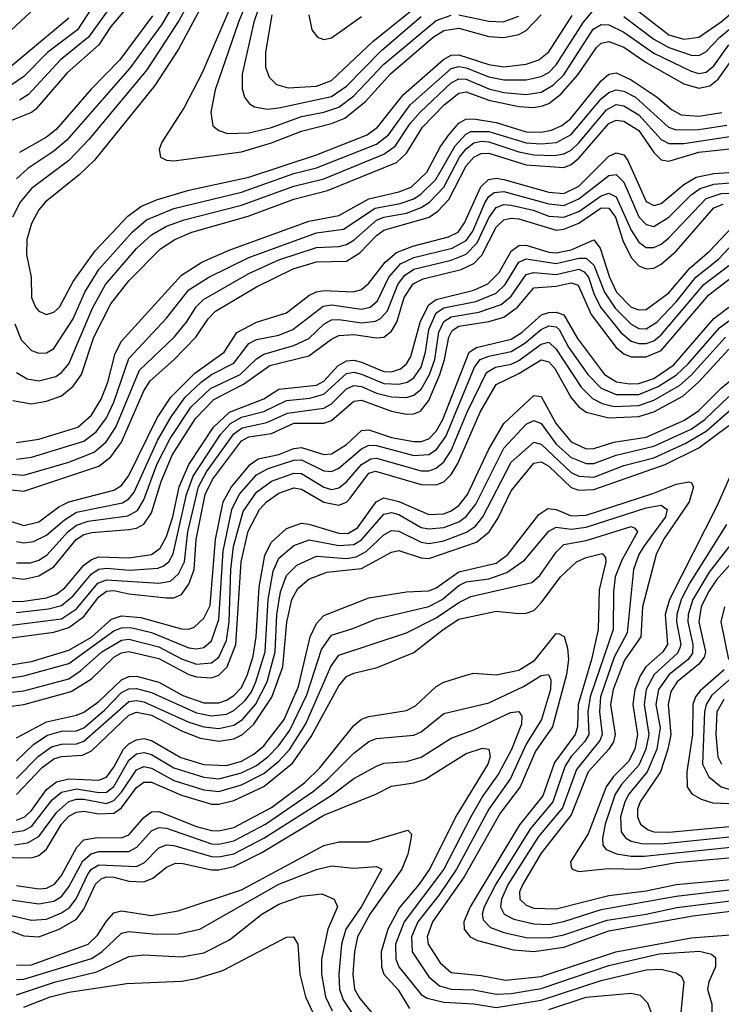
# Model space of a CAD drawing. Header units: inches. Extents: x 501365 to 657855, y 482276 to 547543.
# Tile 544 of 656: x 580399 to 582270, y 541210 to 543837. Entities that reach past the tile are written whole.
import ezdxf

# ---------------------------------------------------------------- set-up
doc = ezdxf.new("R2010")
doc.units = ezdxf.units.IN
doc.header["$MEASUREMENT"] = 0
doc.layers.add('A5584', color=7, linetype='Continuous')

msp = doc.modelspace()

# ---------------------------------------------------------------- linework, layer by layer
at = {"layer": 'A5584', "color": 5}
for points, elevation in [([(581071.1, 544050), (580982.1, 543830), (580920.2, 543650), (580908.1, 543590), (580913.8, 543553.8), (580930, 543540.8), (580953, 543533), (581010, 543535.3), (581070, 543548.8), (581150, 543578.7), (581210, 543589.9), (581250, 543603.6), (581290, 543633.2), (581370, 543718.2), (581510, 543834.4), (581550, 543849)], 4640), ([(581011.8, 543990), (580885.3, 543694.7), (580837.2, 543602.8), (580777.7, 543510), (580770.8, 543490), (580774.2, 543470), (580790, 543461.9), (580810, 543459.9), (580990, 543484.4), (581070, 543508.4), (581150, 543539.7), (581230, 543560.1), (581265.8, 543574.2), (581321.3, 543618.7), (581387.9, 543692.1), (581501.7, 543790), (581530, 543807.7), (581570, 543814.5), (581650, 543791.7), (581690, 543789.4), (581730, 543797.3), (581750, 543808.3), (581789.3, 543850)], 4620), ([(580880.6, 543939.4), (580824.1, 543835.9), (580737.4, 543702.6), (580583.2, 543516.8), (580530, 543460.8), (580430, 543386.5), (580400.1, 543350), (580379.2, 543310)], 4560), ([(581057.1, 543930), (581023.3, 543830), (580991.7, 543691.7), (580991.9, 543651.9), (580998.6, 543630), (581011.9, 543611.9), (581024.5, 543604.5), (581058.3, 543598.3), (581090, 543601.3), (581230, 543632.2), (581270, 543659.2), (581364.6, 543755.4), (581470, 543845.5)], 4660), ([(580617.5, 543910), (580552.4, 543810), (580473.5, 543750), (580410, 543684.9), (580310, 543617.5)], 4440), ([(580830, 543913.9), (580776.9, 543823.2), (580692.5, 543707.5), (580524.6, 543515.4), (580490, 543485.8), (580420.4, 543439.6), (580390, 543412)], 4540), ([(580652.9, 543890), (580581.8, 543790), (580507.5, 543730), (580422.4, 543637.6), (580398.1, 543621.9)], 4460), ([(580905.7, 543914.3), (580821.9, 543758.1), (580758.7, 543661.3), (580597.8, 543462.2), (580557.6, 543422.4), (580466.7, 543350), (580450, 543329.9), (580430, 543292.6), (580418, 543250), (580416.5, 543210), (580429.2, 543150), (580430, 543095.5), (580440.9, 543070), (580450, 543058.9), (580470, 543050.1), (580490, 543056.3), (580504.8, 543070), (580541.4, 543138.6), (580599.6, 543220.4), (580687.4, 543312.6), (580721.7, 543338.3), (580763.7, 543356.3), (580850, 543381.7), (581010, 543416.5), (581190, 543476.1), (581325.4, 543530), (581352.8, 543550), (581422.6, 543637.4), (581529, 543731), (581550, 543742), (581570, 543743), (581650, 543717.1), (581690, 543711.1), (581750, 543718.3), (581783.7, 543730), (581810, 543750.7), (581872.2, 543847.8)], 4580), ([(581071.1, 543850), (581054.2, 543750), (581054.4, 543710), (581063.7, 543683.7), (581083.6, 543663.6), (581115.1, 543655.1), (581190, 543659.7), (581230, 543674.2), (581341, 543779), (581490, 543899.5)], 4680), ([(582010.3, 543890.3), (582130, 543796.5), (582170, 543784.9), (582210, 543790), (582270, 543830.8), (582312.8, 543867.2)], 4580), ([(580441.2, 543870), (580269.2, 543710), (580203.6, 543630), (580144.1, 543570), (580090, 543501.8), (580032.2, 543450), (580016.6, 543430), (580009.4, 543410), (580012.3, 543370), (580023.6, 543330), (580049.3, 543270), (580092.3, 543190), (580106.7, 543130), (580104.8, 543090), (580091.3, 543050), (580065.5, 543010), (580000, 542931.3)], 4380), ([(580690, 543874.5), (580641.8, 543818.2), (580609.4, 543770), (580525.3, 543694.7), (580441.7, 543598.3), (580430, 543589.5), (580359.2, 543560.8)], 4480), ([(580385.7, 543025.7), (580402.7, 542982.7), (580430, 542954.1), (580450, 542947.1), (580470, 542948), (580490, 542959.6), (580541, 543038.9), (580571.9, 543110), (580609.7, 543170), (580698.3, 543270), (580737, 543303), (580810, 543333.2), (580990, 543376.3), (581130, 543426.2), (581190, 543441.4), (581350, 543504.9), (581382.6, 543530), (581440.4, 543610), (581550, 543706.5), (581570, 543711.6), (581590, 543708.6), (581650, 543684.6), (581690, 543676), (581750, 543676), (581790, 543685.3), (581810, 543696.3), (581830, 543715.9), (581902.2, 543830), (581930, 543862.8)], 4560), ([(580530, 543841), (580290, 543641.9)], 4420), ([(580752.9, 543847.1), (580665.3, 543730), (580588.8, 543651.2), (580495.8, 543544.2), (580470, 543523.6), (580398, 543482)], 4520), ([(581169.5, 543850), (581177.6, 543810), (581192.8, 543790), (581210, 543783.9), (581230, 543788.3), (581310, 543844.9)], 4720), ([(581570, 543849.9), (581650, 543832.9), (581688.5, 543831.5), (581730, 543846.4)], 4640), ([(582010, 543845), (582090, 543785.1), (582130, 543762.8), (582190, 543742.5), (582210, 543741.6), (582229.1, 543750.9), (582266.2, 543790), (582338.2, 543850)], 4560), ([(580390, 542895.4), (580418.6, 542878.6), (580450, 542873.1), (580494.8, 542885.2), (580510, 542895.1), (580530, 542918.7), (580592.8, 543067.2), (580627.9, 543130), (580710, 543226.3), (580750, 543263.1), (580790, 543285.7), (580837, 543303), (580990, 543342), (581130, 543392.6), (581210, 543412.2), (581370, 543477.6), (581400.5, 543499.5), (581440.2, 543559.8), (581466.5, 543590), (581550, 543668.4), (581570, 543678.7), (581590, 543678.3), (581650, 543652.3), (581690, 543642.4), (581750, 543637.3), (581790, 543643.6), (581822.9, 543662.9), (581850, 543689.8), (581928.6, 543811.4), (581950, 543823.9), (581970, 543823.2), (582010, 543803.2), (582090, 543747.9), (582190, 543699), (582210, 543693.6), (582230, 543696.8), (582250, 543713.8), (582290.1, 543769.9)], 4540), ([(580380.6, 542820.6), (580430, 542811.5), (580470, 542818.7), (580510, 542833.6), (580541.3, 542858.7), (580563.1, 542890), (580596.1, 542990), (580641.6, 543078.4), (580690, 543140.1), (580774.4, 543225.6), (580812.7, 543250), (580857.9, 543270), (581007.7, 543312.3), (581130, 543358.3), (581219.4, 543380.6), (581404.1, 543455.9), (581430, 543480.5), (581472.9, 543550), (581531, 543610), (581570, 543641), (581590, 543644.2), (581650, 543621.7), (581730, 543605), (581770, 543602.4), (581793.3, 543606.7), (581810, 543613.1), (581841.9, 543638.1), (581887.7, 543690), (581937.7, 543762.3), (581950, 543773.9), (581970, 543778.3), (582010, 543763.9), (582070, 543722.9), (582170, 543665.2), (582210, 543654.3), (582239.8, 543660.2), (582261.6, 543678.4), (582311.6, 543748.4)], 4520), ([(580390, 542708.7), (580450, 542717.9), (580553.5, 542750), (580590, 542781.8), (580615.7, 542824.3), (580633.6, 542870), (580653.6, 542946.4), (580670, 542979.3), (580830, 543155.5), (580884.2, 543190), (580957.8, 543222.2), (581170, 543299.6), (581250, 543314.1), (581330, 543358.5), (581410, 543377.3), (581442.9, 543390), (581485, 543430), (581521.4, 543498.6), (581543.1, 543530), (581570, 543560.4), (581588.7, 543571.3), (581610, 543572.4), (581670, 543562.3), (581750, 543537.9), (581790, 543536.9), (581817.6, 543542.4), (581845.2, 543554.8), (581867.7, 543572.3), (581950, 543673.6), (581970, 543691), (581990, 543695.1), (582030, 543675.9), (582099, 543630), (582137, 543597), (582163, 543583), (582210, 543579.8), (582271.2, 543588.8)], 4480), ([(580390, 542664.5), (580430, 542669.4), (580570, 542711.9), (580602.7, 542737.3), (580630, 542774.8), (580650, 542816.6), (580690, 542933.2), (580790, 543040.1), (580850, 543115.8), (580903.4, 543150), (581010, 543202.3), (581190, 543268.3), (581262.5, 543277.5), (581346.4, 543333.6), (581413.6, 543346.4), (581450, 543359.2), (581470, 543371.9), (581509, 543410), (581560, 543500), (581588.5, 543531.5), (581601.9, 543538.1), (581650, 543538.5), (581750, 543508.1), (581790, 543505.5), (581830.9, 543509.1), (581870, 543530.3), (581950, 543626), (581970, 543642.5), (581990, 543649.6), (582010, 543646.4), (582041.6, 543630), (582129.1, 543550), (582150, 543542.6), (582210, 543544.1), (582284.9, 543555.1)], 4460), ([(580234.6, 542634.6), (580410, 542621.6), (580530, 542656.4), (580597.3, 542682.7), (580629.3, 542710.7), (580655.1, 542750), (580718.5, 542901.4), (580810.2, 542990), (580843.4, 543030), (580869.2, 543070.8), (580888.9, 543090), (581010, 543159.8), (581090, 543195.7), (581190, 543229.1), (581250, 543231.5), (581270, 543236.9), (581290, 543248.7), (581350, 543302.1), (581370, 543310.2), (581430, 543321), (581470, 543335.8), (581491.9, 543350), (581529.9, 543390.1), (581572, 543470), (581590, 543492.6), (581610, 543507.8), (581630, 543512.3), (581650, 543510.6), (581730, 543484.3), (581770, 543476), (581825.3, 543474.7), (581850, 543478.6), (581870, 543488.9), (581890, 543507.8), (581963.7, 543596.3), (581990, 543610.2), (582010, 543607.2), (582050, 543582.5), (582110, 543516.8), (582130, 543506.7), (582170, 543506.6), (582310, 543527.5)], 4440), ([(580310, 542589.7), (580410, 542578.4), (580610, 542645.9), (580641.7, 542670), (580670, 542709.7), (580730, 542846.1), (580746.7, 542873.3), (580810, 542929.3), (580868.8, 542990), (580901.1, 543038.9), (580920.6, 543059.4), (581030, 543124.4), (581127.7, 543172.3), (581190, 543191.1), (581270, 543192.3), (581305.7, 543214.3), (581350, 543261.2), (581370, 543275), (581490.6, 543310), (581514.1, 543325.9), (581543, 543357), (581590, 543447.3), (581610, 543470.4), (581630, 543479.6), (581650, 543480.6), (581750, 543449.1), (581850, 543442.4), (581870, 543450.6), (581890, 543467.5), (581970, 543559.9), (581990, 543568.4), (582010, 543566.4), (582050, 543540.9), (582090, 543482.4), (582110, 543463), (582130, 543459.5), (582210, 543483.6), (582310, 543494.2)], 4420), ([(580332.2, 542512.2), (580410, 542486.9), (580450, 542496.7), (580503.2, 542536.8), (580529.3, 542550.7), (580650, 542581.9), (580670, 542594.2), (580690, 542620.4), (580765.5, 542774.5), (580801.6, 542830), (580866.2, 542893.8), (580944, 542950), (580978.2, 543001.8), (581030, 543029.6), (581110, 543054.5), (581170, 543100.8), (581190, 543111.1), (581210, 543114.2), (581289.1, 543110.9), (581310, 543116.9), (581330, 543133.4), (581373.2, 543190), (581404, 543216), (581447.3, 543232.7), (581542.7, 543257.3), (581567.9, 543270), (581585.6, 543294.4), (581628.9, 543391.1), (581649.6, 543410.4), (581670, 543413.6), (581689.8, 543410.2), (581810, 543377), (581850, 543372.9), (581890, 543392.4), (581970, 543472.6), (581990, 543481.8), (582010, 543476.4), (582021.1, 543461.1), (582070, 543351.6), (582090, 543341.2), (582110, 543346.2), (582170, 543397.1), (582203.5, 543416.5), (582250, 543426.8), (582330, 543431.7)], 4380), ([(580390, 542444.5), (580410, 542440.7), (580435.6, 542444.4), (580470, 542461), (580517.8, 542502.2), (580550, 542523.1), (580672.5, 542547.5), (580690, 542558.4), (580703.6, 542576.4), (580765.9, 542714.1), (580802.7, 542777.3), (580840.2, 542830), (580882.4, 542870), (580910, 542890.5), (580970, 542920.1), (581010, 542972.6), (581030, 542983.3), (581090, 542994.7), (581127, 543010), (581207.7, 543072.3), (581230, 543076.2), (581310, 543064.5), (581333.2, 543070), (581353, 543087), (581382.9, 543150), (581414.6, 543185.4), (581450, 543202.2), (581552.5, 543227.5), (581590, 543248), (581607.2, 543272.8), (581640, 543350), (581650, 543365.4), (581664.4, 543375.6), (581690, 543378.8), (581810, 543345.2), (581850, 543341.4), (581890, 543358.8), (581970, 543421.1), (581990, 543423.9), (582010, 543403.6), (582050, 543310.7), (582070, 543290.1), (582090, 543285.3), (582130, 543309.5), (582190.2, 543369.8), (582214, 543386), (582250, 543398), (582350, 543406.3)], 4360), ([(580390, 542388), (580427.7, 542387.7), (580450, 542394.7), (580471.4, 542408.6), (580527.3, 542470), (580550, 542488.4), (580581.3, 542498.7), (580686.8, 542513.2), (580712.6, 542527.4), (580730, 542556), (580764.6, 542650), (580800.3, 542719.7), (580856.4, 542803.6), (580907.3, 542852.7), (580986.5, 542890), (581030, 542932.1), (581050, 542944.5), (581130, 542967.3), (581170, 542986.3), (581210, 543024.1), (581230, 543035.8), (581250, 543037.1), (581311.6, 543028.4), (581347.4, 543032.6), (581360.9, 543039.1), (581379.8, 543060.2), (581407.7, 543130), (581425.5, 543154.5), (581450, 543171), (581550, 543195.1), (581590, 543211.1), (581618.9, 543241.1), (581650, 543308.2), (581670, 543335.9), (581690, 543343.6), (581710, 543342.2), (581768.2, 543328.2), (581810, 543312.2), (581850, 543309.6), (581890, 543325.4), (581950, 543367), (581970, 543374.1), (581990, 543364.3), (582030, 543275.6), (582050, 543243.1), (582070, 543228.6), (582090, 543228.7), (582110, 543237.9), (582130, 543254.8), (582230, 543359.4), (582270, 543373.3), (582330, 543376.1)], 4340), ([(580360.4, 542350), (580410, 542343.8), (580450, 542352.8), (580490, 542376.9), (580549.3, 542450), (580570, 542462.9), (580591.2, 542468.8), (580690, 542476.2), (580710, 542479.9), (580730, 542490.6), (580750, 542521.1), (580775.7, 542604.3), (580805.3, 542674.7), (580867.2, 542772.8), (580916.4, 542823.6), (580995.7, 542864.3), (581065.7, 542914.3), (581170, 542940), (581230, 542984.5), (581250, 542994.3), (581290, 542996.6), (581350, 542987.5), (581370, 542990.1), (581390, 543005.9), (581404.8, 543030), (581424.3, 543095.7), (581447.9, 543132.1), (581474.5, 543145.5), (581576.4, 543170), (581610, 543186.5), (581631.7, 543208.3), (581670, 543283.3), (581690, 543302.8), (581710, 543307.3), (581730, 543305.6), (581830, 543275), (581850, 543277.5), (581890, 543294), (581950, 543334.8), (581970, 543333.8), (581987.8, 543310), (582007.3, 543247.3), (582030, 543202.2), (582050, 543179.9), (582070, 543172.2), (582090, 543174.1), (582110, 543184.5), (582150, 543219.1), (582250, 543334.8), (582275.4, 543344.6)], 4320), ([(580370, 542284.4), (580410, 542285.2), (580470, 542293.9), (580496.4, 542303.6), (580519.2, 542320.8), (580570, 542381.6), (580590, 542396.9), (580610, 542403.6), (580690, 542400.7), (580750.1, 542409.9), (580773.4, 542426.6), (580790, 542458), (580807.2, 542510), (580824.3, 542590), (580850, 542649.8), (580915.8, 542750), (580958.6, 542790), (581050, 542825.5), (581090, 542851.4), (581190, 542862), (581210, 542872.2), (581246.9, 542913.1), (581270, 542926.3), (581290, 542928.3), (581310, 542923.3), (581370, 542897.7), (581390, 542897.3), (581414.6, 542905.4), (581430, 542918.5), (581442.2, 542937.8), (581468, 543032), (581490, 543076.1), (581510, 543090.5), (581610, 543115.1), (581647.8, 543132.2), (581677.4, 543162.6), (581710, 543219.1), (581730, 543233.9), (581750, 543234.9), (581810, 543216.3), (581830, 543214.3), (581870, 543222.9), (581930, 543249.4), (581947, 543227), (581972.4, 543150), (581991, 543110), (582030, 543069.8), (582050, 543062.2), (582070, 543063.4), (582130, 543108), (582186.4, 543173.6), (582239.6, 543220.4), (582297.9, 543282.1)], 4280), ([(580390, 542255), (580475.5, 542264.5), (580510, 542274.1), (580540.8, 542299.2), (580590, 542358.4), (580610, 542370.5), (580630, 542373), (580692.1, 542367.9), (580766.9, 542373.1), (580781.7, 542378.3), (580796.4, 542390), (580808, 542412), (580843.8, 542570), (580861.6, 542618.4), (580933.9, 542730), (580960.6, 542759.4), (580990, 542776.6), (581050, 542791), (581110, 542820.8), (581172.7, 542827.3), (581210, 542837.3), (581270, 542892.5), (581290, 542896.4), (581310, 542891.4), (581370, 542866.3), (581410, 542864.7), (581432.3, 542870), (581450, 542881.2), (581470, 542910.1), (581481.2, 542950), (581490, 543010), (581510, 543054.8), (581530, 543068.4), (581615.2, 543084.8), (581670, 543106.9), (581693.4, 543130), (581730, 543189.5), (581750, 543198.9), (581830, 543186), (581890, 543200.7), (581910, 543200.8), (581930, 543182.1), (581958.5, 543110), (581986.8, 543066.8), (582030, 543024.1), (582050, 543013.2), (582070, 543011.7), (582098.3, 543030), (582150, 543084.4), (582202.4, 543150), (582262.4, 543197.6), (582320.7, 543259.3)], 4260), ([(580370, 542220.5), (580510, 542238.2), (580550, 542265), (580606.9, 542333.1), (580630, 542342.4), (580770, 542333.7), (580801.3, 542338.7), (580822.1, 542357.9), (580838.2, 542390), (580847.2, 542470), (580875.9, 542590), (580896.7, 542630), (580970, 542731.9), (580992.3, 542747.8), (581058.1, 542761.9), (581113.2, 542786.8), (581210, 542799.9), (581230, 542811.7), (581270, 542851.6), (581290, 542860.9), (581310, 542858.1), (581350, 542840.5), (581390, 542830.4), (581430, 542828.9), (581450, 542834.7), (581470, 542851.1), (581491.8, 542890), (581505.7, 542930), (581516.9, 543003.1), (581530, 543031.6), (581550, 543044.3), (581623.7, 543056.3), (581683.3, 543076.7), (581710, 543099.5), (581750, 543156.6), (581770, 543162), (581830, 543156.6), (581890, 543171.3), (581904.4, 543164.4), (581915.7, 543150), (581930, 543105.8), (581948, 543070), (582002.1, 543002.1), (582030, 542978.6), (582050, 542972.4), (582070, 542972.8), (582090, 542979.8), (582110, 542996), (582223.4, 543130), (582290, 543181.3)], 4240), ([(580350, 542183.9), (580490, 542202.5), (580530, 542215.4), (580570, 542244.4), (580610, 542297.2), (580630, 542311.7), (580650, 542314.1), (580690, 542305.1), (580790, 542293.9), (580810, 542294.5), (580830, 542302.7), (580849.5, 542330.5), (580864.2, 542370), (580869.5, 542450), (580893.5, 542570), (580913.3, 542610), (580990, 542712.8), (581010, 542723.9), (581070, 542732.7), (581130, 542760.3), (581210, 542760.4), (581230, 542767.1), (581290, 542818.6), (581310, 542821.5), (581390, 542792.2), (581430, 542784.1), (581450, 542784.9), (581467.6, 542792.4), (581490, 542820.6), (581519.1, 542890), (581532.1, 542930), (581543, 542990), (581552.3, 543007.7), (581570, 543018.9), (581650, 543031.1), (581690, 543043.3), (581726.1, 543070), (581770, 543121.5), (581830, 543126.2), (581870, 543135), (581888.8, 543128.8), (581923.5, 543050), (581990, 542962.3), (582010, 542944.9), (582030, 542936.9), (582070, 542936.8), (582110, 542953.8), (582237.4, 543102.6), (582310, 543158.8)], 4220), ([(580370, 542114.8), (580430, 542124.6), (580530, 542154.8), (580590, 542189.2), (580643.1, 542236.9), (580670, 542246), (580721.5, 542241.5), (580830, 542211.3), (580850, 542210.8), (580864, 542216), (580890, 542239.7), (580906.4, 542273.6), (580920.6, 542450), (580941.6, 542550), (580963.5, 542590), (581013.8, 542650), (581035, 542665), (581090, 542676.5), (581130, 542692.8), (581150, 542695.4), (581210, 542677), (581230, 542678.2), (581270, 542703.1), (581310, 542740.8), (581330, 542742.9), (581390, 542722.2), (581450, 542711.6), (581470, 542711.3), (581490, 542718.5), (581510, 542738.5), (581527, 542770), (581597.5, 542950), (581617.5, 542962.5), (581710, 542984.7), (581737.7, 543002.2), (581790.7, 543049.3), (581810, 543055.9), (581830, 543056.1), (581850, 543049.3), (581886.4, 542986.4), (581958.5, 542890), (581990.9, 542870.9), (582025, 542865), (582050, 542866), (582090, 542879.8), (582143.8, 542916.2), (582250, 543039.2), (582290, 543069.7)], 4180), ([(580370, 542080.3), (580410, 542085.7), (580530, 542119), (580650, 542206.3), (580670, 542214.2), (580695, 542215), (580750, 542201.6), (580850, 542161), (580870, 542157.8), (580890, 542161.7), (580910, 542179.4), (580930, 542236.8), (580941.6, 542418.4), (580964.9, 542530), (580984.1, 542570), (581030, 542622), (581061, 542639), (581130, 542661.1), (581150, 542662.3), (581210, 542633.3), (581230, 542631.3), (581250, 542639.9), (581310, 542692.2), (581330, 542701.7), (581350, 542700.8), (581450, 542674.4), (581490, 542676.7), (581510.2, 542689.8), (581535, 542725), (581612.2, 542910), (581627, 542930), (581650, 542939.3), (581710, 542951.4), (581746.4, 542973.6), (581790, 543010), (581810, 543019.7), (581830, 543017.1), (581838, 543010), (581862.9, 542962.9), (581914.6, 542890), (581950, 542853.4), (581990, 542836.6), (582050, 542836.9), (582102.1, 542857.9), (582150.8, 542889.2), (582181.6, 542918.4), (582265.1, 543014.9), (582290, 543033.6)], 4160), ([(580377.6, 542042.4), (580410, 542045.7), (580530, 542078.3), (580560.8, 542099.2), (580618, 542150), (580670, 542181.4), (580690, 542183.5), (580770, 542163.1), (580830, 542131.9), (580870, 542117.2), (580910, 542120.8), (580930, 542136.3), (580950, 542180.1), (580957.4, 542230), (580961.7, 542370), (580968.9, 542431.1), (580995, 542525), (581030, 542576), (581070, 542605.9), (581130, 542627), (581150, 542626.2), (581210, 542589.2), (581230, 542583.6), (581250, 542587.6), (581270, 542603.9), (581310, 542650), (581335.3, 542664.7), (581350, 542666.5), (581470, 542633.3), (581490, 542633.4), (581510, 542640.3), (581530, 542657), (581550, 542687.4), (581592.6, 542790), (581644.2, 542895.8), (581668.1, 542910), (581710, 542918), (581730, 542927.5), (581790, 542971.2), (581810, 542976.4), (581830, 542958.1), (581896.1, 542856.1), (581926.3, 542826.3), (581952.8, 542812.8), (581984.7, 542804.7), (582050, 542807.4), (582090, 542821.5), (582159, 542861), (582190, 542888.5), (582281, 542990)], 4140), ([(580370, 542004.7), (580410, 542009.7), (580535.7, 542044.3), (580590, 542078.4), (580650, 542135.5), (580670, 542147.1), (580690, 542150.9), (580770, 542132.6), (580850, 542089.9), (580870, 542083.5), (580910, 542081.1), (580930, 542087.5), (580952, 542110), (580975.1, 542170), (580989.6, 542390), (581008.1, 542471.9), (581038.4, 542530), (581056.6, 542550), (581090, 542573.8), (581130, 542587.4), (581150, 542583.8), (581210, 542549.1), (581250, 542541.2), (581270, 542549.8), (581279.9, 542560.1), (581330, 542626.8), (581347.7, 542632.3), (581470, 542596.3), (581510, 542595.7), (581530, 542604.1), (581550, 542623.2), (581567.7, 542652.3), (581627, 542790), (581670, 542863.8), (581730, 542893), (581790, 542929.5), (581810, 542923.9), (581826.1, 542906.1), (581870, 542828.1), (581890, 542803.9), (581910, 542790), (581970, 542774.9), (582050, 542778.2), (582090, 542790.9), (582167.4, 542832.6), (582209.6, 542870), (582290, 542958)], 4120), ([(580390, 541920.6), (580470, 541963.7), (580550, 541980.9), (580570, 541989.6), (580610, 542017.9), (580670, 542075.7), (580690, 542084.2), (580710, 542085.2), (580769.6, 542069.6), (580833.4, 542033.4), (580890, 542013.8), (580930, 542013.8), (580950, 542020.9), (580970, 542033.3), (580990, 542054.8), (581006.5, 542090), (581021.4, 542138.6), (581029.8, 542190), (581037.4, 542322.6), (581052.2, 542407.8), (581070, 542442.7), (581110, 542479.2), (581150, 542493.3), (581170, 542491.2), (581250, 542466.6), (581273.7, 542466.3), (581299.4, 542480.6), (581349.9, 542550.1), (581370, 542560.8), (581410, 542551.4), (581490, 542516.3), (581530, 542518.6), (581550, 542526), (581570, 542540.3), (581593.5, 542570), (581650, 542691.1), (581690, 542759.4), (581770, 542834.3), (581790, 542831), (581830, 542758.2), (581870, 542710.3), (581910, 542692.2), (581930, 542692.6), (581983.2, 542710), (582070, 542723), (582172, 542768), (582210, 542794.3), (582270, 542854), (582330, 542903.8)], 4080), ([(580390, 541859.5), (580436, 541904), (580472.3, 541927.7), (580510, 541938.8), (580550, 541939.5), (580570, 541947.4), (580625.2, 541994.8), (580670, 542041.3), (580690, 542051), (580710, 542052.2), (580750, 542041.7), (580870, 541987), (580910, 541979.3), (580950, 541983.9), (580970, 541993.8), (580999.6, 542020.4), (581016.7, 542043.3), (581028.8, 542070), (581053.2, 542150), (581061.1, 542290), (581074.5, 542365.5), (581090, 542399.7), (581130, 542433.6), (581170.9, 542449.1), (581250, 542434), (581290, 542436.4), (581310.7, 542449.3), (581370, 542517.1), (581390, 542521.8), (581410, 542516.5), (581470, 542482.3), (581490, 542478.2), (581530, 542482.1), (581570, 542497.1), (581590, 542511.1), (581615.5, 542544.5), (581690, 542693.9), (581750, 542757.6), (581770, 542767.3), (581790, 542759), (581830, 542704.2), (581870, 542668.3), (581910, 542652.2), (581930, 542652.4), (581990, 542675.3), (582090, 542698.6), (582190, 542744.5), (582225.9, 542770), (582290, 542831.4)], 4060), ([(580390, 541812), (580448.6, 541871.4), (580483.7, 541896.3), (580510, 541903.8), (580550, 541904.5), (580570, 541911.4), (580690, 542017.2), (580710, 542020.1), (580730, 542016.6), (580850, 541962.1), (580890, 541949.9), (580930, 541945.2), (580970, 541954.3), (580992.6, 541970), (581027.7, 542010), (581058.5, 542070), (581080.4, 542150), (581084.8, 542250), (581094.1, 542310), (581110, 542354), (581138.2, 542381.8), (581190, 542405.4), (581270, 542399.5), (581296.3, 542403.7), (581322.6, 542417.4), (581370, 542462), (581390, 542473.8), (581410, 542472.4), (581470, 542443.1), (581490, 542439.5), (581530, 542446.5), (581590.7, 542469.3), (581614.5, 542485.5), (581634.3, 542510), (581710, 542655.8), (581770, 542709.5), (581790, 542704.5), (581870, 542628.9), (581890, 542618.7), (581930, 542616.4), (582010, 542646.9), (582090, 542668.2), (582174.2, 542705.8), (582230, 542738.7), (582310, 542809.5)], 4040), ([(580390.1, 541769.9), (580458.4, 541841.6), (580490, 541864.9), (580510, 541870.9), (580565.9, 541874.1), (580590, 541886), (580690, 541981.2), (580710, 541989), (580750, 541981.2), (580830, 541939), (580880.2, 541920.2), (580930, 541912), (580970, 541918.4), (580992.6, 541930), (581022.8, 541957.2), (581071, 542029), (581100.2, 542110), (581111.1, 542228.9), (581124.4, 542290), (581140.6, 542319.4), (581170, 542344.3), (581217.7, 542362.3), (581310, 542372.7), (581390, 542416.1), (581410, 542420.3), (581470, 542401.3), (581490, 542399.6), (581616.9, 542443.1), (581650.6, 542470), (581673.9, 542506.1), (581710, 542579.5), (581770, 542653.6), (581790, 542657.2), (581810, 542645.9), (581870, 542588.6), (581890, 542581.7), (581930, 542583.3), (582120.6, 542650), (582210, 542694.1), (582290, 542753.6)], 4020), ([(582313.9, 542666.1), (582259.3, 542540.7), (582131.8, 542290), (582120.6, 542250), (582126.7, 542170), (582114.1, 542150), (582069, 542110), (582053.9, 542086.1), (582039.7, 542050), (582034.1, 542010), (582047, 541930), (582039.7, 541890), (582022.6, 541857.4), (581982.5, 541817.5), (581963.3, 541790), (581915.2, 541664.8), (581867.8, 541590), (581870, 541576.4), (581872.7, 541570), (581890, 541563.7), (581968.2, 541571.8), (582050, 541570.2), (582150, 541587.8), (582390, 541609.4)], 4020), ([(580390, 541701.3), (580412.6, 541710), (580430, 541726.6), (580470, 541783), (580497.1, 541802.9), (580530, 541811.2), (580610, 541807.3), (580630, 541815.8), (580650, 541842.4), (580675.3, 541890), (580690, 541904.7), (580710, 541915.4), (580730, 541918.9), (580750, 541913.4), (580828.5, 541868.5), (580890, 541849.7), (580950, 541846.9), (580990, 541858.7), (581022.8, 541877.2), (581050, 541899.3), (581104, 541970), (581142.3, 542057.8), (581173, 542190), (581190, 542225.6), (581210, 542247.4), (581330, 542294.4), (581430, 542310.6), (581490, 542312.8), (581510, 542321.2), (581570, 542363.3), (581670, 542387.1), (581701.1, 542410), (581783.5, 542516.5), (581807.5, 542532.5), (581830, 542529.8), (581870, 542512.7), (581910, 542514.5), (582087.4, 542572.6), (582150, 542597.8), (582183.8, 542603.8), (582190, 542601.7), (582195.8, 542590), (582184.2, 542550), (582116, 542450), (582096.2, 542410), (582060, 542270), (582056, 542190), (582012.1, 542127.9), (581981.8, 542050), (581974.6, 542010), (581986.8, 541930), (581982.5, 541910), (581970, 541890), (581915, 541830), (581870, 541715.2), (581790, 541612.6), (581740.5, 541530), (581731.8, 541510), (581732.8, 541490), (581750, 541474.4), (581770, 541466.4), (581830, 541464.1), (581970, 541499.8), (582070, 541512.5), (582150, 541529.3), (582410, 541553.7)], 3980), ([(580370, 541667.1), (580410, 541673.6), (580430, 541684.3), (580485, 541755), (580510, 541776.1), (580550, 541785), (580610, 541775), (580630, 541775.9), (580650, 541791), (580690, 541860.7), (580710, 541877.6), (580730, 541881.7), (580750, 541876.4), (580810, 541840.6), (580890, 541815.4), (580930, 541811.4), (580990, 541827.1), (581030, 541847.1), (581060.2, 541870), (581090, 541900.2), (581119.2, 541940.8), (581164.8, 542035.2), (581203.6, 542156.4), (581230, 542194.9), (581287.6, 542212.4), (581350, 542238.2), (581490, 542271.3), (581525.9, 542290), (581570, 542326.8), (581590, 542336.9), (581650, 542345.3), (581698.2, 542361.8), (581745.4, 542394.6), (581810, 542471.7), (581830, 542483.2), (581870, 542477.8), (581910, 542482.6), (582070, 542534.3), (582110, 542541.2), (582126, 542530), (582121.7, 542510), (582062.5, 542430), (582050.5, 542410), (582036.3, 542370), (582018.8, 542201.2), (581984.3, 542135.7), (581948.3, 542030), (581944.9, 541990), (581952.2, 541930), (581946.3, 541913.7), (581883.5, 541836.5), (581846.3, 541733.7), (581782.5, 541657.5), (581701.5, 541530), (581683.5, 541490), (581681.3, 541470), (581690.6, 541450), (581716.9, 541436.9), (581770, 541424.1), (581810, 541422.9), (581850, 541430.4), (581950, 541462.8), (582150, 541498.5), (582330, 541519.5)], 3960), ([(580385.1, 541634.9), (580419.5, 541640.5), (580450, 541657.3), (580497.6, 541722.4), (580530, 541750.6), (580550, 541756.9), (580570, 541756.8), (580630, 541745.3), (580650, 541753.7), (580670, 541775.5), (580710, 541835.4), (580730, 541844.4), (580750, 541839.9), (580810, 541806.9), (580890, 541782), (580930, 541777.8), (580990, 541795.4), (581050, 541825.8), (581090, 541858.3), (581118.9, 541890), (581161.6, 541958.4), (581228.9, 542111.1), (581250, 542140.8), (581430, 542200.4), (581510, 542241), (581570, 542281.6), (581602.2, 542297.8), (581764.7, 542335.3), (581786.3, 542353.7), (581830, 542416.3), (581850, 542436.3), (581910, 542447.6), (582030, 542484.3), (582039.9, 542479.9), (582047, 542470), (582005.3, 542394.7), (581987.2, 542350), (581982.4, 542310), (581981.4, 542210), (581920.6, 542030), (581914.6, 541990), (581916.5, 541930), (581905.3, 541910), (581870, 541871.3), (581853.7, 541846.3), (581821.2, 541750), (581761, 541679), (581668.9, 541530), (581637.4, 541470), (581632.7, 541450), (581635.3, 541435.3), (581654.4, 541414.4), (581690, 541401.3), (581750, 541388.3), (581810, 541386.8), (581850, 541395.1), (581965.9, 541434.1), (582070, 541449.9), (582151.7, 541468.3), (582330, 541490.6)], 3940), ([(582283.7, 542490), (582186.1, 542333.9), (582163.2, 542290), (582151.3, 542250), (582150.3, 542230), (582162.2, 542170), (582159.5, 542160.5), (582153.1, 542146.9), (582090.8, 542090), (582070.2, 542050), (582064.6, 542010), (582076.7, 541930), (582068.6, 541890), (582050, 541847.5), (582004.2, 541795.8), (581987.2, 541770), (581960.2, 541690), (581953, 541653), (581954.6, 541634.6), (581963, 541623), (581991, 541611), (582030, 541604.7), (582064.8, 541604.8), (582390, 541638.6)], 4040), ([(582321.3, 542470), (582237.7, 542362.3), (582194, 542290), (582181.7, 542250), (582180.5, 542230), (582194.5, 542170), (582193.1, 542146.9), (582181.4, 542130), (582130.7, 542089.3), (582102.6, 542050), (582096, 542010), (582107, 541947), (582098.2, 541890), (582072.3, 541830), (582023.6, 541770), (582012.5, 541750), (582001.4, 541710), (582003.2, 541670), (582014.3, 541654.3), (582030, 541644.9), (582058.4, 541638.4), (582110, 541637.7), (582370, 541664.6)], 4060), ([(582353.7, 542450), (582257.5, 542342.5), (582235.7, 542310), (582216.7, 542270), (582210, 542230), (582227.7, 542150), (582224.3, 542135.7), (582210, 542117), (582152.7, 542070), (582135.5, 542044.5), (582128.1, 542010), (582135.6, 541930), (582127.5, 541890), (582107.7, 541830), (582054.1, 541750), (582046.8, 541730), (582046.3, 541710), (582054.4, 541690), (582075.2, 541675.2), (582090, 541669.9), (582130, 541669), (582330, 541687.4)], 4080), ([(580330, 541602.2), (580430, 541600.9), (580450, 541606.3), (580470, 541623.7), (580509.8, 541690.2), (580530, 541711.8), (580550, 541722.6), (580570, 541725.1), (580610, 541717.6), (580650, 541720.1), (580670, 541733.8), (580710, 541788.2), (580730, 541802.4), (580750, 541802.5), (580830, 541767.8), (580910, 541744.1), (580930, 541743.4), (580970, 541753.7), (581050, 541791.1), (581126.5, 541853.5), (581176.1, 541923.9), (581250, 542059.2), (581270, 542083.9), (581290, 542093.5), (581352.1, 542107.9), (581450, 542148.8), (581527.9, 542210), (581570, 542237.2), (581670, 542258.6), (581730, 542252.5), (581750, 542252.9), (581770, 542260.5), (581790, 542280.5), (581840.9, 542350), (581883.9, 542390), (581910, 542401.9), (581952.1, 542412.1), (581961.5, 542401.5), (581962.5, 542390), (581944.5, 542315.5), (581941.7, 542210), (581923.7, 542130), (581888.3, 542010), (581886.4, 541950), (581880.7, 541930), (581824.9, 541855.1), (581794, 541766), (581731.7, 541688.3), (581599.9, 541470), (581583.6, 541430), (581584.7, 541410), (581600.1, 541390), (581620.2, 541380.2), (581715, 541355), (581770, 541350.2), (581850, 541361.8), (581970, 541405.7), (582194.4, 541445.6), (582310, 541460)], 3920), ([(582278.7, 542270), (582268.8, 542230), (582289.1, 542130)], 4120), ([(580390, 541526.8), (580450, 541518.1), (580470, 541519.7), (580491, 541530), (580510, 541553.3), (580551.3, 541628.7), (580570, 541648.2), (580605.4, 541654.6), (580670, 541654.3), (580690, 541661.6), (580730, 541707.9), (580750, 541723.1), (580770, 541723.7), (580870, 541683.7), (580910, 541673.5), (580930, 541672.7), (580970, 541681.4), (581070, 541734.8), (581158.9, 541801.1), (581199.3, 541840.7), (581290, 541953.8), (581310, 541970.4), (581330, 541977.5), (581430, 541993.5), (581454.3, 542005.7), (581510, 542057.3), (581530, 542068.8), (581590, 542087.7), (581610, 542093), (581670, 542088.8), (581730, 542101), (581772.4, 542127.6), (581830, 542198.8), (581837.9, 542197.9), (581851.1, 542191.1), (581860, 542160), (581862.3, 542130), (581856.9, 542090), (581819.8, 541950), (581775, 541885), (581734, 541790), (581680.3, 541719.7), (581584, 541550), (581499.7, 541430), (581485.9, 541390), (581488.6, 541370), (581520, 541320), (581550, 541294.3), (581630, 541286.7), (581694.4, 541274.3), (581790, 541284.1), (581989.3, 541350), (582190, 541387.2), (582294.7, 541394.7)], 3880), ([(580370, 541489.1), (580450, 541478.2), (580490, 541485.2), (580510, 541497.4), (580530, 541523.1), (580567.3, 541592.7), (580588.8, 541611.2), (580610, 541617.7), (580690, 541617.7), (580711.1, 541628.9), (580750, 541672.6), (580770, 541681.6), (580790, 541679.5), (580910, 541638.2), (580930, 541637.2), (580970, 541645.7), (581054.1, 541690), (581181.9, 541778.1), (581220.5, 541810), (581290, 541879.4), (581330, 541911.2), (581350, 541918.8), (581450, 541927.7), (581470, 541937), (581530, 541985.3), (581650, 542014.3), (581742.2, 542057.8), (581790, 542087.1), (581809.5, 542089.5), (581815.2, 542075.2), (581814.2, 542050), (581791, 541970), (581750, 541903.5), (581708.2, 541811.8), (581649.9, 541730.1), (581563.5, 541570), (581517.8, 541502.2), (581460.8, 541430), (581444.1, 541390), (581445.6, 541350), (581490, 541283.4), (581518.7, 541258.7), (581550, 541249.7), (581610, 541248.3), (581670, 541236.3), (581710, 541238.2), (581790, 541251.5), (581970, 541313.5), (582104.4, 541344.4), (582211.7, 541351.7), (582243.9, 541343.9), (582254.6, 541334.6), (582254.6, 541310), (582237.3, 541270), (582233.8, 541250), (582245.1, 541210), (582245.3, 541190)], 3860), ([(582278.2, 542101.8), (582214.2, 542045.8), (582201.6, 542030), (582194.3, 542010), (582193, 541930), (582178.6, 541830), (582179.5, 541790), (582191.3, 541771.3), (582216.9, 541756.9), (582247.4, 541747.4), (582290, 541745.5)], 4120), ([(582298.7, 542081.3), (582245.4, 542034.6), (582229.5, 542010), (582225, 541990), (582220.2, 541850), (582236.9, 541816.9), (582270, 541790.1), (582290, 541783.4)], 4140), ([(582276.7, 542023.3), (582258.3, 541990), (582255.3, 541930), (582261, 541870), (582270.4, 541850)], 4160), ([(580350, 541452.8), (580430, 541433.8), (580470, 541436.5), (580510, 541453.7), (580531.6, 541468.4), (580549, 541491), (580581.1, 541558.9), (580590, 541570.5), (580610, 541581.5), (580710, 541577.8), (580731.9, 541588.1), (580770, 541627.4), (580790, 541635.1), (580810, 541633.7), (580910, 541604), (580930, 541602.9), (580970, 541611.4), (581050, 541652.8), (581231.7, 541768.3), (581290, 541812.1), (581350, 541845.3), (581370, 541852.8), (581430, 541857.5), (581470, 541868.8), (581550, 541919.5), (581610, 541941.9), (581708.3, 541988.3), (581730, 541990.5), (581738.1, 541978.1), (581736.8, 541956.8), (581710.2, 541889.8), (581675.7, 541824.3), (581634.1, 541765.9), (581601.8, 541710), (581529.7, 541570), (581424.4, 541430), (581401.4, 541370), (581401.9, 541330), (581410, 541309.4), (581470, 541236.2), (581485.7, 541225.7), (581530, 541215), (581610, 541211.3), (581670, 541200.9), (581790, 541220.9), (581950, 541273.6), (582070, 541301.6), (582110, 541303.5), (582150, 541293.4), (582163.8, 541283.8), (582170.1, 541270), (582142.4, 540990)], 3840), ([(580350, 541414.4), (580410, 541392.8), (580450, 541390), (580504, 541410), (580550, 541437.1), (580570, 541463.7), (580601, 541530), (580615.7, 541544.3), (580630, 541550.2), (580650, 541549.3), (580690, 541537.9), (580730, 541536.7), (580754, 541546), (580790, 541575.4), (580813.8, 541586.2), (580834.2, 541585.8), (580910, 541568.8), (580930, 541568.1), (580970, 541577.4), (581044.9, 541615.1), (581210, 541714.7), (581349, 541770), (581390, 541791.3), (581450, 541800.3), (581480.2, 541810), (581590, 541878.7), (581633.3, 541893.3), (581650.1, 541890), (581653.8, 541870), (581647.8, 541850), (581564.4, 541715.6), (581491.8, 541570), (581464.3, 541530), (581411.9, 541468.1), (581380.2, 541410), (581362.5, 541350), (581363.6, 541310), (581369.6, 541290), (581408.2, 541248.2), (581438.6, 541198.6)], 3820), ([(580390, 541314.5), (580430, 541314.6), (580581.1, 541370), (580606.2, 541393.8), (580630, 541431.7), (580650, 541453.9), (580670, 541458.9), (580750, 541447), (580820.9, 541459.1), (580990, 541515.1), (581210, 541633.6), (581250, 541643.3), (581330, 541643.1), (581434, 541674), (581443.5, 541663.5), (581442.3, 541650), (581433.9, 541610), (581418, 541570), (581333, 541450), (581299.7, 541390), (581291.5, 541350), (581287.1, 541290), (581291.5, 541250), (581305.5, 541225.5), (581342, 541182)], 3780), ([(580390, 541275.5), (580410, 541276.8), (580590, 541332.2), (580617.7, 541350), (580670, 541399.7), (580690, 541403.7), (580762.9, 541397.1), (580822.6, 541397.4), (580879.3, 541410), (581090, 541530.6), (581190, 541569.4), (581230, 541579.3), (581290, 541572.8), (581350, 541577.5), (581364.7, 541570), (581310, 541470.3), (581269, 541410), (581256.9, 541370), (581249.8, 541290), (581252, 541250), (581261.7, 541221.7), (581349.1, 541089.1)], 3760), ([(580390, 541235.3), (580494.1, 541270), (580604, 541296), (580690, 541337.1), (580730, 541341.9), (580830, 541336.5), (580890, 541346.9), (580957.9, 541382.1), (581044.2, 541450), (581090, 541477.3), (581150, 541498.6), (581204.6, 541504.6), (581237.1, 541490), (581246.6, 541470), (581220.8, 541410), (581203.8, 541330), (581203.8, 541290), (581214.1, 541230), (581232, 541192)], 3740), ([(580410, 541201.8), (580479.6, 541230), (580530, 541242.3), (580684.8, 541264.8), (580830, 541271.1), (580870, 541278.1), (580940.3, 541299.7), (581110, 541388.4), (581129.4, 541389.4), (581140.4, 541370), (581145.9, 541290), (581161.1, 541230), (581179.9, 541190)], 3720), ([(581810, 541195.7), (581910, 541228.6), (582030, 541239.7), (582054, 541234), (582073.4, 541213.4), (582082.3, 541190)], 3820)]:
    msp.add_lwpolyline(points, dxfattribs=dict(at, elevation=elevation))

doc.saveas('drawing.dxf')
